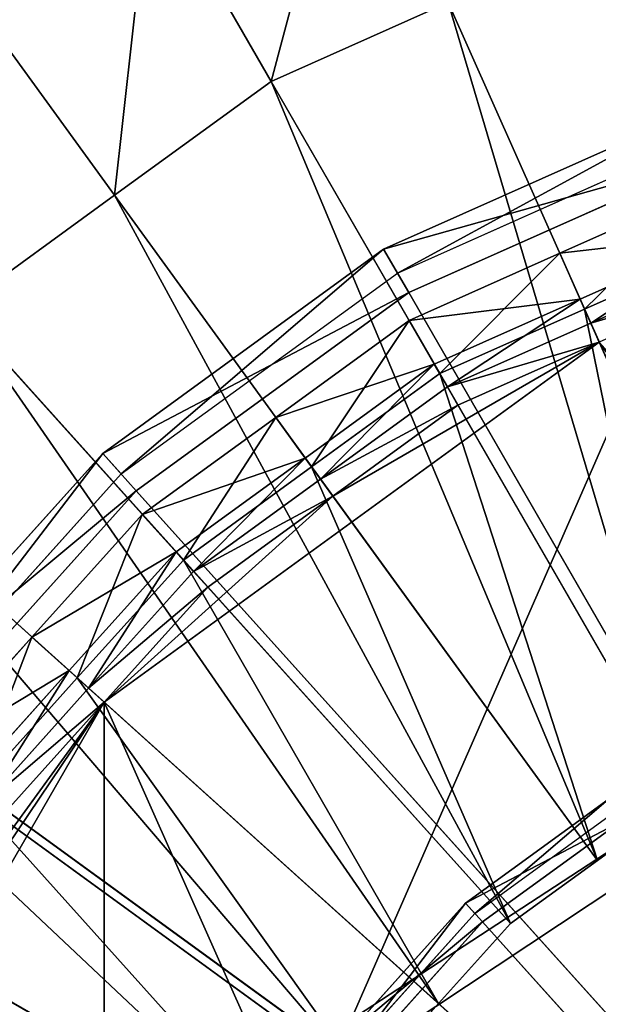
# Model space of a CAD drawing. Extents: x 0 to 31, y 0 to 21.2.
# Tile 544 of 574: x 24.154 to 24.844, y 16.666 to 17.84. Entities that reach past the tile are written whole.
import ezdxf

# ---------------------------------------------------------------- set-up
doc = ezdxf.new("R2010")
doc.units = 0
doc.header["$MEASUREMENT"] = 0
doc.layers.get('0').update_dxf_attribs({"color": 13, "linetype": 'CONTINUOUS'})
for name, color, linetype in [('CAST_IRON', 250, 'CONTINUOUS'), ('GALVANIZED_METAL', 252, 'CONTINUOUS'), ('STAINLESS_STEEL', 252, 'CONTINUOUS')]:
    doc.layers.add(name, color=color, linetype=linetype)

# ---------------------------------------------------------------- blocks, each defined once
blk = doc.blocks.new('NGM5058UC_TRADECAD_DXF')
at = {"layer": 'CAST_IRON', "color": 0}
for p, q in [((9.4472, 7.11265, 0.92545), (9.0687, 6.94415, 0.92545)), ((9.4472, 7.11265, 0.92545), (9.0687, 6.94415, 0.92545)), ((9.0851, 6.91575, 0.92545), (9.4573, 7.08155, 0.92545)), ((9.0986, 6.89245, 1.06005), (9.4657, 7.05585, 1.06005)), ((9.0986, 6.89245, 1.06005), (9.4657, 7.05585, 1.06005)), ((9.0687, 6.94415, 0.92545), (8.7336, 6.70065, 0.92545)), ((9.0687, 6.94415, 0.92545), (8.7336, 6.70065, 0.92545)), ((9.0851, 6.91575, 0.92545), (9.0687, 6.94415, 0.92545)), ((9.0851, 6.91575, 0.92545), (9.0687, 6.94415, 0.92545)), ((9.0687, 6.94415, 0.92545), (9.0986, 6.89245, 1.06005)), ((9.0687, 6.94415, 0.92545), (9.0986, 6.89245, 1.06005)), ((8.7555, 6.67635, 0.92545), (9.0851, 6.91575, 0.92545)), ((8.7736, 6.65625, 1.06005), (9.0986, 6.89245, 1.06005)), ((8.7736, 6.65625, 1.06005), (9.0986, 6.89245, 1.06005)), ((9.0986, 6.89245, 1.06005), (10.0596, 5.22805, 1.06005)), ((9.0986, 6.89245, 1.06005), (10.0596, 5.22805, 1.06005)), ((8.7336, 6.70065, 0.92545), (8.4564, 6.39275, 0.92545)), ((8.7336, 6.70065, 0.92545), (8.4564, 6.39275, 0.92545)), ((8.7555, 6.67635, 0.92545), (8.7336, 6.70065, 0.92545)), ((8.7555, 6.67635, 0.92545), (8.7336, 6.70065, 0.92545)), ((8.7336, 6.70065, 0.92545), (8.7736, 6.65625, 1.06005)), ((8.7336, 6.70065, 0.92545), (8.7736, 6.65625, 1.06005)), ((8.4829, 6.37355, 0.92545), (8.7555, 6.67635, 0.92545)), ((8.5047, 6.35765, 1.06005), (8.7736, 6.65625, 1.06005)), ((8.5047, 6.35765, 1.06005), (8.7736, 6.65625, 1.06005)), ((8.7736, 6.65625, 1.06005), (10.0596, 5.22805, 1.06005)), ((8.7736, 6.65625, 1.06005), (10.0596, 5.22805, 1.06005)), ((8.5047, 6.35765, 1.06005), (10.0596, 5.22805, 1.06005)), ((8.5047, 6.35765, 1.06005), (10.0596, 5.22805, 1.06005)), ((9.1664, 6.16475, 0.01895), (9.3364, 6.28825, 0.01895)), ((9.1664, 6.16475, 0.01895), (9.3364, 6.28825, 0.01895)), ((9.1775, 6.15235, 0.01895), (9.3447, 6.27385, 0.01895)), ((9.3515, 6.26205, 0.25245), (9.1867, 6.14225, 0.25245)), ((9.3515, 6.26205, 0.25245), (9.1867, 6.14225, 0.25245)), ((9.0258, 6.00865, 0.01895), (9.1664, 6.16475, 0.01895)), ((9.0258, 6.00865, 0.01895), (9.1664, 6.16475, 0.01895)), ((9.1867, 6.14225, 0.25245), (9.1664, 6.16475, 0.01895)), ((9.1867, 6.14225, 0.25245), (9.1664, 6.16475, 0.01895)), ((9.1664, 6.16475, 0.01895), (9.1775, 6.15235, 0.01895)), ((9.1664, 6.16475, 0.01895), (9.1775, 6.15235, 0.01895)), ((9.0393, 5.99885, 0.01895), (9.1775, 6.15235, 0.01895)), ((9.1867, 6.14225, 0.25245), (9.0503, 5.99075, 0.25245)), ((9.1867, 6.14225, 0.25245), (9.0503, 5.99075, 0.25245)), ((9.8389, 5.41785, 0.25245), (9.1867, 6.14225, 0.25245)), ((9.8389, 5.41785, 0.25245), (9.1867, 6.14225, 0.25245))]:
    blk.add_line(p, q, dxfattribs=at)
at = {"layer": 'GALVANIZED_METAL', "color": 0}
blk.add_line((14.216, 9.40775, -1.89865), (-14.3866, -9.24295, -1.89865), dxfattribs=at)
blk.add_line((14.216, 9.40775, -1.89865), (-14.3866, -9.24295, -1.89865), dxfattribs=at)
at = {"layer": 'STAINLESS_STEEL', "color": 0}
for p, q in [((8.7906, 7.39355, -0.07745), (8.9345, 7.14425, 0.17945)), ((8.7906, 7.39355, -0.07745), (8.9345, 7.14425, 0.17945)), ((8.5793, 7.24005, -0.07745), (8.7476, 7.00845, 0.17945)), ((8.5793, 7.24005, -0.07745), (8.7476, 7.00845, 0.17945)), ((9.1457, 7.23825, 0.17945), (8.9345, 7.14425, 0.17945)), ((9.1457, 7.23825, 0.17945), (8.9345, 7.14425, 0.17945)), ((9.5443, 6.34295, 0.17945), (9.1457, 7.23825, 0.17945)), ((9.5443, 6.34295, 0.17945), (9.1457, 7.23825, 0.17945)), ((8.9345, 7.14425, 0.17945), (8.7476, 7.00845, 0.17945)), ((8.9345, 7.14425, 0.17945), (8.7476, 7.00845, 0.17945)), ((8.9345, 7.14425, 0.17945), (9.4272, 6.29085, 0.17945)), ((8.9345, 7.14425, 0.17945), (9.4272, 6.29085, 0.17945)), ((9.4584, 7.01935, 0.38625), (9.2787, 6.93935, 0.38625)), ((9.4584, 7.01935, 0.38625), (9.2787, 6.93935, 0.38625)), ((8.7476, 7.00845, 0.17945), (8.5606, 6.87255, 0.17945)), ((8.7476, 7.00845, 0.17945), (8.5606, 6.87255, 0.17945)), ((8.7476, 7.00845, 0.17945), (9.3236, 6.21555, 0.17945)), ((8.7476, 7.00845, 0.17945), (9.3236, 6.21555, 0.17945)), ((9.477, 6.96205, 0.69075), (9.3031, 6.88465, 0.69075)), ((9.477, 6.96205, 0.69075), (9.3031, 6.88465, 0.69075)), ((9.4811, 6.94965, 0.33075), (9.3084, 6.87275, 0.33075)), ((9.4811, 6.94965, 0.33075), (9.3084, 6.87275, 0.33075)), ((9.2787, 6.93935, 0.38625), (9.099, 6.85935, 0.38625)), ((9.2787, 6.93935, 0.38625), (9.099, 6.85935, 0.38625)), ((9.2787, 6.93935, 0.38625), (9.3084, 6.87275, 0.33075)), ((9.2787, 6.93935, 0.38625), (9.3084, 6.87275, 0.33075)), ((9.3031, 6.88465, 0.69075), (9.2787, 6.93935, 0.38625)), ((9.3031, 6.88465, 0.69075), (9.2787, 6.93935, 0.38625)), ((9.3158, 6.85615, 0.75865), (9.4867, 6.93225, 0.75865)), ((9.3158, 6.85615, 0.75865), (9.4867, 6.93225, 0.75865)), ((9.3158, 6.85615, 0.69075), (9.4867, 6.93225, 0.69075)), ((9.3158, 6.85615, 0.69075), (9.4867, 6.93225, 0.69075)), ((9.3031, 6.88465, 0.69075), (9.1291, 6.80715, 0.69075)), ((9.3031, 6.88465, 0.69075), (9.1291, 6.80715, 0.69075)), ((9.3158, 6.85615, 0.69075), (9.3031, 6.88465, 0.69075)), ((9.3158, 6.85615, 0.69075), (9.3031, 6.88465, 0.69075)), ((8.5606, 6.87255, 0.17945), (9.22, 6.14025, 0.17945)), ((8.5606, 6.87255, 0.17945), (9.22, 6.14025, 0.17945)), ((9.3084, 6.87275, 0.33075), (9.1357, 6.79585, 0.33075)), ((9.3084, 6.87275, 0.33075), (9.1357, 6.79585, 0.33075)), ((9.3084, 6.87275, 0.33075), (9.5443, 6.34295, 0.31285)), ((9.3084, 6.87275, 0.33075), (9.5443, 6.34295, 0.31285)), ((9.099, 6.85935, 0.38625), (8.9399, 6.74375, 0.38625)), ((9.099, 6.85935, 0.38625), (8.9399, 6.74375, 0.38625)), ((9.099, 6.85935, 0.38625), (9.1357, 6.79585, 0.33075)), ((9.099, 6.85935, 0.38625), (9.1357, 6.79585, 0.33075)), ((9.1291, 6.80715, 0.69075), (9.099, 6.85935, 0.38625)), ((9.1291, 6.80715, 0.69075), (9.099, 6.85935, 0.38625)), ((9.1448, 6.78005, 0.75865), (9.3158, 6.85615, 0.75865)), ((9.1448, 6.78005, 0.75865), (9.3158, 6.85615, 0.75865)), ((9.1448, 6.78005, 0.69075), (9.3158, 6.85615, 0.69075)), ((9.1448, 6.78005, 0.69075), (9.3158, 6.85615, 0.69075)), ((9.3259, 6.83335, 0.92485), (9.3158, 6.85615, 0.75865)), ((9.3259, 6.83335, 0.92485), (9.3158, 6.85615, 0.75865)), ((9.3158, 6.85615, 0.75865), (9.3158, 6.85615, 0.69075)), ((9.3158, 6.85615, 0.75865), (9.3158, 6.85615, 0.69075)), ((9.3259, 6.83335, 0.92485), (8.7353, 6.40425, 0.92485)), ((9.3259, 6.83335, 0.92485), (8.7353, 6.40425, 0.92485)), ((9.1573, 6.75835, 0.92485), (9.3259, 6.83335, 0.92485)), ((9.1573, 6.75835, 0.92485), (9.3259, 6.83335, 0.92485)), ((9.1291, 6.80715, 0.69075), (8.9751, 6.69525, 0.69075)), ((9.1291, 6.80715, 0.69075), (8.9751, 6.69525, 0.69075)), ((9.1357, 6.79585, 0.33075), (8.9828, 6.68475, 0.33075)), ((9.1357, 6.79585, 0.33075), (8.9828, 6.68475, 0.33075)), ((9.1448, 6.78005, 0.69075), (9.1291, 6.80715, 0.69075)), ((9.1448, 6.78005, 0.69075), (9.1291, 6.80715, 0.69075)), ((9.4272, 6.29085, 0.31285), (9.1357, 6.79585, 0.33075)), ((9.4272, 6.29085, 0.31285), (9.1357, 6.79585, 0.33075)), ((8.9934, 6.67005, 0.75865), (9.1448, 6.78005, 0.75865)), ((8.9934, 6.67005, 0.75865), (9.1448, 6.78005, 0.75865)), ((8.9934, 6.67005, 0.69075), (9.1448, 6.78005, 0.69075)), ((8.9934, 6.67005, 0.69075), (9.1448, 6.78005, 0.69075)), ((9.1573, 6.75835, 0.92485), (9.1448, 6.78005, 0.75865)), ((9.1573, 6.75835, 0.92485), (9.1448, 6.78005, 0.75865)), ((9.1448, 6.78005, 0.75865), (9.1448, 6.78005, 0.69075)), ((9.1448, 6.78005, 0.75865), (9.1448, 6.78005, 0.69075)), ((9.0081, 6.64985, 0.92485), (9.1573, 6.75835, 0.92485)), ((9.0081, 6.64985, 0.92485), (9.1573, 6.75835, 0.92485)), ((8.9399, 6.74375, 0.38625), (8.7808, 6.62805, 0.38625)), ((8.9399, 6.74375, 0.38625), (8.7808, 6.62805, 0.38625)), ((8.9399, 6.74375, 0.38625), (8.9828, 6.68475, 0.33075)), ((8.9399, 6.74375, 0.38625), (8.9828, 6.68475, 0.33075)), ((8.9751, 6.69525, 0.69075), (8.9399, 6.74375, 0.38625)), ((8.9751, 6.69525, 0.69075), (8.9399, 6.74375, 0.38625)), ((8.406, 6.70085, 0.17945), (9.1343, 6.04505, 0.17945)), ((8.406, 6.70085, 0.17945), (9.1343, 6.04505, 0.17945)), ((8.9751, 6.69525, 0.69075), (8.8211, 6.58335, 0.69075)), ((8.9751, 6.69525, 0.69075), (8.8211, 6.58335, 0.69075)), ((8.9934, 6.67005, 0.69075), (8.9751, 6.69525, 0.69075)), ((8.9934, 6.67005, 0.69075), (8.9751, 6.69525, 0.69075)), ((8.9828, 6.68475, 0.33075), (8.8298, 6.57355, 0.33075)), ((8.9828, 6.68475, 0.33075), (8.8298, 6.57355, 0.33075)), ((9.3236, 6.21555, 0.31285), (8.9828, 6.68475, 0.33075)), ((9.3236, 6.21555, 0.31285), (8.9828, 6.68475, 0.33075)), ((8.842, 6.56005, 0.75865), (8.9934, 6.67005, 0.75865)), ((8.842, 6.56005, 0.75865), (8.9934, 6.67005, 0.75865)), ((8.842, 6.56005, 0.69075), (8.9934, 6.67005, 0.69075)), ((8.842, 6.56005, 0.69075), (8.9934, 6.67005, 0.69075)), ((9.0081, 6.64985, 0.92485), (8.9934, 6.67005, 0.75865)), ((9.0081, 6.64985, 0.92485), (8.9934, 6.67005, 0.75865)), ((8.9934, 6.67005, 0.75865), (8.9934, 6.67005, 0.69075)), ((8.9934, 6.67005, 0.75865), (8.9934, 6.67005, 0.69075)), ((9.0081, 6.64985, 0.92485), (8.7353, 6.40425, 0.92485)), ((9.0081, 6.64985, 0.92485), (8.7353, 6.40425, 0.92485)), ((8.8588, 6.54145, 0.92485), (9.0081, 6.64985, 0.92485)), ((8.8588, 6.54145, 0.92485), (9.0081, 6.64985, 0.92485)), ((8.7808, 6.62805, 0.38625), (8.6491, 6.48185, 0.38625)), ((8.7808, 6.62805, 0.38625), (8.6491, 6.48185, 0.38625)), ((8.7808, 6.62805, 0.38625), (8.8298, 6.57355, 0.33075)), ((8.7808, 6.62805, 0.38625), (8.8298, 6.57355, 0.33075)), ((8.8211, 6.58335, 0.69075), (8.7808, 6.62805, 0.38625)), ((8.8211, 6.58335, 0.69075), (8.7808, 6.62805, 0.38625)), ((8.8211, 6.58335, 0.69075), (8.6936, 6.44185, 0.69075)), ((8.8211, 6.58335, 0.69075), (8.6936, 6.44185, 0.69075)), ((8.8298, 6.57355, 0.33075), (8.7033, 6.43315, 0.33075)), ((8.8298, 6.57355, 0.33075), (8.7033, 6.43315, 0.33075)), ((8.842, 6.56005, 0.69075), (8.8211, 6.58335, 0.69075)), ((8.842, 6.56005, 0.69075), (8.8211, 6.58335, 0.69075)), ((9.22, 6.14025, 0.31285), (8.8298, 6.57355, 0.33075)), ((9.22, 6.14025, 0.31285), (8.8298, 6.57355, 0.33075)), ((8.7168, 6.42095, 0.75865), (8.842, 6.56005, 0.75865)), ((8.7168, 6.42095, 0.75865), (8.842, 6.56005, 0.75865)), ((8.7168, 6.42095, 0.69075), (8.842, 6.56005, 0.69075)), ((8.7168, 6.42095, 0.69075), (8.842, 6.56005, 0.69075)), ((8.8588, 6.54145, 0.92485), (8.842, 6.56005, 0.75865)), ((8.8588, 6.54145, 0.92485), (8.842, 6.56005, 0.75865)), ((8.842, 6.56005, 0.75865), (8.842, 6.56005, 0.69075)), ((8.842, 6.56005, 0.75865), (8.842, 6.56005, 0.69075)), ((8.7353, 6.40425, 0.92485), (8.8588, 6.54145, 0.92485)), ((8.7353, 6.40425, 0.92485), (8.8588, 6.54145, 0.92485)), ((8.2513, 6.52915, 0.17945), (9.0485, 5.94985, 0.17945)), ((8.2513, 6.52915, 0.17945), (9.0485, 5.94985, 0.17945)), ((8.6491, 6.48185, 0.38625), (8.5175, 6.33575, 0.38625)), ((8.6491, 6.48185, 0.38625), (8.5175, 6.33575, 0.38625)), ((8.6491, 6.48185, 0.38625), (8.7033, 6.43315, 0.33075)), ((8.6491, 6.48185, 0.38625), (8.7033, 6.43315, 0.33075)), ((8.6936, 6.44185, 0.69075), (8.6491, 6.48185, 0.38625)), ((8.6936, 6.44185, 0.69075), (8.6491, 6.48185, 0.38625)), ((8.6936, 6.44185, 0.69075), (8.5662, 6.30035, 0.69075)), ((8.6936, 6.44185, 0.69075), (8.5662, 6.30035, 0.69075)), ((8.7033, 6.43315, 0.33075), (8.5768, 6.29265, 0.33075)), ((8.7033, 6.43315, 0.33075), (8.5768, 6.29265, 0.33075)), ((8.7168, 6.42095, 0.69075), (8.6936, 6.44185, 0.69075)), ((8.7168, 6.42095, 0.69075), (8.6936, 6.44185, 0.69075)), ((9.1343, 6.04505, 0.31285), (8.7033, 6.43315, 0.33075)), ((9.1343, 6.04505, 0.31285), (8.7033, 6.43315, 0.33075)), ((8.5916, 6.28195, 0.75865), (8.7168, 6.42095, 0.75865)), ((8.5916, 6.28195, 0.75865), (8.7168, 6.42095, 0.75865)), ((8.5916, 6.28195, 0.69075), (8.7168, 6.42095, 0.69075)), ((8.5916, 6.28195, 0.69075), (8.7168, 6.42095, 0.69075)), ((8.7353, 6.40425, 0.92485), (8.7168, 6.42095, 0.75865)), ((8.7353, 6.40425, 0.92485), (8.7168, 6.42095, 0.75865)), ((8.7168, 6.42095, 0.75865), (8.7168, 6.42095, 0.69075)), ((8.7168, 6.42095, 0.75865), (8.7168, 6.42095, 0.69075)), ((8.7353, 6.40425, 0.92485), (8.3703, 5.77205, 0.92485)), ((8.7353, 6.40425, 0.92485), (8.3703, 5.77205, 0.92485)), ((8.5196, 6.10735, 0.92485), (8.7353, 6.40425, 0.92485)), ((8.5196, 6.10735, 0.92485), (8.7353, 6.40425, 0.92485)), ((8.6119, 6.26715, 0.92485), (8.7353, 6.40425, 0.92485)), ((8.6119, 6.26715, 0.92485), (8.7353, 6.40425, 0.92485)), ((11.3446, 4.05485, 0.92485), (8.7353, 6.40425, 0.92485)), ((8.7353, 6.40425, 0.92485), (8.7353, 4.05485, 0.92485)), ((8.7353, 6.40425, 0.92485), (8.7353, 4.05485, 0.92485)), ((8.7353, 6.40425, 0.92485), (10.04, 3.47405, 0.92485)), ((8.7353, 6.40425, 0.92485), (10.04, 3.47405, 0.92485)), ((11.3446, 4.05485, 0.92485), (8.7353, 6.40425, 0.92485)), ((9.0485, 5.94985, 0.31285), (8.5768, 6.29265, 0.33075)), ((9.0485, 5.94985, 0.31285), (8.5768, 6.29265, 0.33075)), ((9.4272, 6.29085, 0.17945), (9.3236, 6.21555, 0.17945)), ((9.4272, 6.29085, 0.31285), (9.3236, 6.21555, 0.31285)), ((9.4272, 6.29085, 0.17945), (9.3236, 6.21555, 0.17945)), ((9.4272, 6.29085, 0.31285), (9.3236, 6.21555, 0.31285)), ((9.3236, 6.21555, 0.17945), (9.22, 6.14025, 0.17945)), ((9.3236, 6.21555, 0.31285), (9.22, 6.14025, 0.31285)), ((9.3236, 6.21555, 0.17945), (9.22, 6.14025, 0.17945)), ((9.3236, 6.21555, 0.31285), (9.22, 6.14025, 0.31285)), ((9.3236, 6.21555, 0.17945), (9.3236, 6.21555, 0.31285)), ((9.3236, 6.21555, 0.17945), (9.3236, 6.21555, 0.31285)), ((9.22, 6.14025, 0.17945), (9.1343, 6.04505, 0.17945)), ((9.22, 6.14025, 0.31285), (9.1343, 6.04505, 0.31285)), ((9.22, 6.14025, 0.17945), (9.1343, 6.04505, 0.17945)), ((9.22, 6.14025, 0.31285), (9.1343, 6.04505, 0.31285)), ((9.22, 6.14025, 0.17945), (9.22, 6.14025, 0.31285)), ((9.22, 6.14025, 0.17945), (9.22, 6.14025, 0.31285)), ((9.1343, 6.04505, 0.17945), (9.0485, 5.94985, 0.17945)), ((9.1343, 6.04505, 0.31285), (9.0485, 5.94985, 0.31285)), ((9.1343, 6.04505, 0.17945), (9.0485, 5.94985, 0.17945)), ((9.1343, 6.04505, 0.31285), (9.0485, 5.94985, 0.31285)), ((9.1343, 6.04505, 0.17945), (9.1343, 6.04505, 0.31285)), ((9.1343, 6.04505, 0.17945), (9.1343, 6.04505, 0.31285))]:
    blk.add_line(p, q, dxfattribs=at)
at = {"layer": 'CAST_IRON', "color": 0}
mesh = blk.add_polyface(dxfattribs=at)
corners = [(10.1441, 8.56815, -0.18725), (7.5831, 2.72605, -0.18725), (7.5831, 8.55555, -0.18725), (10.144, 2.72625, -0.18725)]
mesh.append_faces([[corners[k] for k in face] for face in [(0, 1, 2), (1, 0, 3)]], dxfattribs={"vtx0": -1, "color": 0})
mesh = blk.add_polyface(dxfattribs=at)
corners = [(9.0851, 6.91575, 0.92545), (9.4472, 7.11265, 0.92545), (9.0687, 6.94415, 0.92545), (9.4573, 7.08155, 0.92545)]
mesh.append_faces([[corners[k] for k in face] for face in [(0, 1, 2), (1, 0, 3)]], dxfattribs={"vtx0": -1, "color": 0})
mesh = blk.add_polyface(dxfattribs=at)
corners = [(9.4657, 7.05585, 1.06005), (9.0687, 6.94415, 0.92545), (9.4472, 7.11265, 0.92545), (9.0986, 6.89245, 1.06005)]
mesh.append_faces([[corners[k] for k in face] for face in [(0, 1, 2), (1, 0, 3)]], dxfattribs={"vtx0": -1, "color": 0})
mesh = blk.add_polyface(dxfattribs=at)
corners = [(10.0596, 5.22805, 1.06005), (9.0986, 6.89245, 1.06005), (9.4657, 7.05585, 1.06005)]
mesh.append_faces([[corners[k] for k in face] for face in [(0, 1, 2)]], dxfattribs={"color": 0})
mesh = blk.add_polyface(dxfattribs=at)
corners = [(8.7555, 6.67635, 0.92545), (9.0687, 6.94415, 0.92545), (8.7336, 6.70065, 0.92545), (9.0851, 6.91575, 0.92545)]
mesh.append_faces([[corners[k] for k in face] for face in [(0, 1, 2), (1, 0, 3)]], dxfattribs={"vtx0": -1, "color": 0})
mesh = blk.add_polyface(dxfattribs=at)
corners = [(9.0986, 6.89245, 1.06005), (8.7336, 6.70065, 0.92545), (9.0687, 6.94415, 0.92545), (8.7736, 6.65625, 1.06005)]
mesh.append_faces([[corners[k] for k in face] for face in [(0, 1, 2), (1, 0, 3)]], dxfattribs={"vtx0": -1, "color": 0})
mesh = blk.add_polyface(dxfattribs=at)
corners = [(10.0596, 5.22805, 1.06005), (8.7736, 6.65625, 1.06005), (9.0986, 6.89245, 1.06005)]
mesh.append_faces([[corners[k] for k in face] for face in [(0, 1, 2)]], dxfattribs={"color": 0})
mesh = blk.add_polyface(dxfattribs=at)
corners = [(8.4829, 6.37355, 0.92545), (8.7336, 6.70065, 0.92545), (8.4564, 6.39275, 0.92545), (8.7555, 6.67635, 0.92545)]
mesh.append_faces([[corners[k] for k in face] for face in [(0, 1, 2), (1, 0, 3)]], dxfattribs={"vtx0": -1, "color": 0})
mesh = blk.add_polyface(dxfattribs=at)
corners = [(8.4564, 6.39275, 0.92545), (8.7736, 6.65625, 1.06005), (8.5047, 6.35765, 1.06005), (8.7336, 6.70065, 0.92545)]
mesh.append_faces([[corners[k] for k in face] for face in [(0, 1, 2), (1, 0, 3)]], dxfattribs={"vtx0": -1, "color": 0})
mesh = blk.add_polyface(dxfattribs=at)
corners = [(10.0596, 5.22805, 1.06005), (8.5047, 6.35765, 1.06005), (8.7736, 6.65625, 1.06005)]
mesh.append_faces([[corners[k] for k in face] for face in [(0, 1, 2)]], dxfattribs={"color": 0})
mesh = blk.add_polyface(dxfattribs=at)
corners = [(10.0596, 5.22805, 1.06005), (8.3038, 6.00975, 1.06005), (8.5047, 6.35765, 1.06005)]
mesh.append_faces([[corners[k] for k in face] for face in [(0, 1, 2)]], dxfattribs={"color": 0})
mesh = blk.add_polyface(dxfattribs=at)
corners = [(9.3515, 6.26205, 0.25245), (9.1664, 6.16475, 0.01895), (9.3364, 6.28825, 0.01895), (9.1867, 6.14225, 0.25245)]
mesh.append_faces([[corners[k] for k in face] for face in [(0, 1, 2), (1, 0, 3)]], dxfattribs={"vtx0": -1, "color": 0})
mesh = blk.add_polyface(dxfattribs=at)
corners = [(9.1775, 6.15235, 0.01895), (9.3364, 6.28825, 0.01895), (9.1664, 6.16475, 0.01895), (9.3447, 6.27385, 0.01895)]
mesh.append_faces([[corners[k] for k in face] for face in [(0, 1, 2), (1, 0, 3)]], dxfattribs={"vtx0": -1, "color": 0})
mesh = blk.add_polyface(dxfattribs=at)
corners = [(9.8389, 5.41785, 0.25245), (9.1867, 6.14225, 0.25245), (9.3515, 6.26205, 0.25245)]
mesh.append_faces([[corners[k] for k in face] for face in [(0, 1, 2)]], dxfattribs={"color": 0})
mesh = blk.add_polyface(dxfattribs=at)
corners = [(9.0258, 6.00865, 0.01895), (9.1867, 6.14225, 0.25245), (9.0503, 5.99075, 0.25245), (9.1664, 6.16475, 0.01895)]
mesh.append_faces([[corners[k] for k in face] for face in [(0, 1, 2), (1, 0, 3)]], dxfattribs={"vtx0": -1, "color": 0})
mesh = blk.add_polyface(dxfattribs=at)
corners = [(9.0393, 5.99885, 0.01895), (9.1664, 6.16475, 0.01895), (9.0258, 6.00865, 0.01895), (9.1775, 6.15235, 0.01895)]
mesh.append_faces([[corners[k] for k in face] for face in [(0, 1, 2), (1, 0, 3)]], dxfattribs={"vtx0": -1, "color": 0})
mesh = blk.add_polyface(dxfattribs=at)
corners = [(9.8389, 5.41785, 0.25245), (9.0503, 5.99075, 0.25245), (9.1867, 6.14225, 0.25245)]
mesh.append_faces([[corners[k] for k in face] for face in [(0, 1, 2)]], dxfattribs={"color": 0})
at = {"layer": 'GALVANIZED_METAL', "color": 0}
mesh = blk.add_polyface(dxfattribs=at)
corners = [(-14.2165, -9.41305, -1.89865), (14.216, 9.40775, -1.89865), (-14.3866, -9.24295, -1.89865), (14.386, 9.23775, -1.89865)]
mesh.append_faces([[corners[k] for k in face] for face in [(0, 1, 2), (1, 0, 3)]], dxfattribs={"vtx0": -1, "color": 0})
mesh = blk.add_polyface(dxfattribs=at)
corners = [(14.216, 9.40775, -1.89865), (-14.2165, 9.40775, -1.89865), (-14.3866, -9.24295, -1.89865)]
mesh.append_faces([[corners[k] for k in face] for face in [(0, 1, 2)]], dxfattribs={"color": 0})
mesh = blk.add_polyface(dxfattribs=at)
corners = [(14.386, 9.23775, -1.89865), (-14.2165, -9.41305, -1.89865), (14.2159, -9.41295, -1.89865)]
mesh.append_faces([[corners[k] for k in face] for face in [(0, 1, 2)]], dxfattribs={"color": 0})
at = {"layer": 'STAINLESS_STEEL', "color": 0}
mesh = blk.add_polyface(dxfattribs=at)
corners = [(9.0292, 7.49985, -0.07745), (8.9345, 7.14425, 0.17945), (8.7906, 7.39355, -0.07745), (9.1457, 7.23825, 0.17945)]
mesh.append_faces([[corners[k] for k in face] for face in [(0, 1, 2), (1, 0, 3)]], dxfattribs={"vtx0": -1, "color": 0})
mesh = blk.add_polyface(dxfattribs=at)
corners = [(8.7906, 7.39355, -0.07745), (8.7476, 7.00845, 0.17945), (8.5793, 7.24005, -0.07745), (8.9345, 7.14425, 0.17945)]
mesh.append_faces([[corners[k] for k in face] for face in [(0, 1, 2), (1, 0, 3)]], dxfattribs={"vtx0": -1, "color": 0})
mesh = blk.add_polyface(dxfattribs=at)
corners = [(9.3568, 7.33225, 0.17945), (9.5443, 6.34295, 0.17945), (9.1457, 7.23825, 0.17945), (9.6613, 6.39505, 0.17945)]
mesh.append_faces([[corners[k] for k in face] for face in [(0, 1, 2), (1, 0, 3)]], dxfattribs={"vtx0": -1, "color": 0})
mesh = blk.add_polyface(dxfattribs=at)
corners = [(8.5793, 7.24005, -0.07745), (8.5606, 6.87255, 0.17945), (8.368, 7.08655, -0.07745), (8.7476, 7.00845, 0.17945)]
mesh.append_faces([[corners[k] for k in face] for face in [(0, 1, 2), (1, 0, 3)]], dxfattribs={"vtx0": -1, "color": 0})
mesh = blk.add_polyface(dxfattribs=at)
corners = [(9.1457, 7.23825, 0.17945), (9.4272, 6.29085, 0.17945), (8.9345, 7.14425, 0.17945), (9.5443, 6.34295, 0.17945)]
mesh.append_faces([[corners[k] for k in face] for face in [(0, 1, 2), (1, 0, 3)]], dxfattribs={"vtx0": -1, "color": 0})
mesh = blk.add_polyface(dxfattribs=at)
corners = [(8.9345, 7.14425, 0.17945), (9.3236, 6.21555, 0.17945), (8.7476, 7.00845, 0.17945), (9.4272, 6.29085, 0.17945)]
mesh.append_faces([[corners[k] for k in face] for face in [(0, 1, 2), (1, 0, 3)]], dxfattribs={"vtx0": -1, "color": 0})
mesh = blk.add_polyface(dxfattribs=at)
corners = [(9.3084, 6.87275, 0.33075), (9.4584, 7.01935, 0.38625), (9.2787, 6.93935, 0.38625), (9.4811, 6.94965, 0.33075)]
mesh.append_faces([[corners[k] for k in face] for face in [(0, 1, 2), (1, 0, 3)]], dxfattribs={"vtx0": -1, "color": 0})
mesh = blk.add_polyface(dxfattribs=at)
corners = [(9.477, 6.96205, 0.69075), (9.2787, 6.93935, 0.38625), (9.4584, 7.01935, 0.38625), (9.3031, 6.88465, 0.69075)]
mesh.append_faces([[corners[k] for k in face] for face in [(0, 1, 2), (1, 0, 3)]], dxfattribs={"vtx0": -1, "color": 0})
mesh = blk.add_polyface(dxfattribs=at)
corners = [(8.7476, 7.00845, 0.17945), (9.22, 6.14025, 0.17945), (8.5606, 6.87255, 0.17945), (9.3236, 6.21555, 0.17945)]
mesh.append_faces([[corners[k] for k in face] for face in [(0, 1, 2), (1, 0, 3)]], dxfattribs={"vtx0": -1, "color": 0})
mesh = blk.add_polyface(dxfattribs=at)
corners = [(9.477, 6.96205, 0.69075), (9.3158, 6.85615, 0.69075), (9.3031, 6.88465, 0.69075), (9.4867, 6.93225, 0.69075)]
mesh.append_faces([[corners[k] for k in face] for face in [(0, 1, 2), (1, 0, 3)]], dxfattribs={"vtx0": -1, "color": 0})
mesh = blk.add_polyface(dxfattribs=at)
corners = [(9.5443, 6.34295, 0.31285), (9.4811, 6.94965, 0.33075), (9.3084, 6.87275, 0.33075), (9.6613, 6.39505, 0.31285)]
mesh.append_faces([[corners[k] for k in face] for face in [(0, 1, 2), (1, 0, 3)]], dxfattribs={"vtx0": -1, "color": 0})
mesh = blk.add_polyface(dxfattribs=at)
corners = [(9.1357, 6.79585, 0.33075), (9.2787, 6.93935, 0.38625), (9.099, 6.85935, 0.38625), (9.3084, 6.87275, 0.33075)]
mesh.append_faces([[corners[k] for k in face] for face in [(0, 1, 2), (1, 0, 3)]], dxfattribs={"vtx0": -1, "color": 0})
mesh = blk.add_polyface(dxfattribs=at)
corners = [(9.3031, 6.88465, 0.69075), (9.099, 6.85935, 0.38625), (9.2787, 6.93935, 0.38625), (9.1291, 6.80715, 0.69075)]
mesh.append_faces([[corners[k] for k in face] for face in [(0, 1, 2), (1, 0, 3)]], dxfattribs={"vtx0": -1, "color": 0})
mesh = blk.add_polyface(dxfattribs=at)
corners = [(9.4945, 6.90845, 0.92485), (9.3158, 6.85615, 0.75865), (9.4867, 6.93225, 0.75865), (9.3259, 6.83335, 0.92485)]
mesh.append_faces([[corners[k] for k in face] for face in [(0, 1, 2), (1, 0, 3)]], dxfattribs={"vtx0": -1, "color": 0})
mesh = blk.add_polyface(dxfattribs=at)
corners = [(9.4867, 6.93225, 0.75865), (9.3158, 6.85615, 0.69075), (9.4867, 6.93225, 0.69075), (9.3158, 6.85615, 0.75865)]
mesh.append_faces([[corners[k] for k in face] for face in [(0, 1, 2), (1, 0, 3)]], dxfattribs={"vtx0": -1, "color": 0})
mesh = blk.add_polyface(dxfattribs=at)
corners = [(9.3031, 6.88465, 0.69075), (9.1448, 6.78005, 0.69075), (9.1291, 6.80715, 0.69075), (9.3158, 6.85615, 0.69075)]
mesh.append_faces([[corners[k] for k in face] for face in [(0, 1, 2), (1, 0, 3)]], dxfattribs={"vtx0": -1, "color": 0})
mesh = blk.add_polyface(dxfattribs=at)
corners = [(8.5606, 6.87255, 0.17945), (9.1343, 6.04505, 0.17945), (8.406, 6.70085, 0.17945), (9.22, 6.14025, 0.17945)]
mesh.append_faces([[corners[k] for k in face] for face in [(0, 1, 2), (1, 0, 3)]], dxfattribs={"vtx0": -1, "color": 0})
mesh = blk.add_polyface(dxfattribs=at)
corners = [(9.4272, 6.29085, 0.31285), (9.3084, 6.87275, 0.33075), (9.1357, 6.79585, 0.33075), (9.5443, 6.34295, 0.31285)]
mesh.append_faces([[corners[k] for k in face] for face in [(0, 1, 2), (1, 0, 3)]], dxfattribs={"vtx0": -1, "color": 0})
mesh = blk.add_polyface(dxfattribs=at)
corners = [(8.9828, 6.68475, 0.33075), (9.099, 6.85935, 0.38625), (8.9399, 6.74375, 0.38625), (9.1357, 6.79585, 0.33075)]
mesh.append_faces([[corners[k] for k in face] for face in [(0, 1, 2), (1, 0, 3)]], dxfattribs={"vtx0": -1, "color": 0})
mesh = blk.add_polyface(dxfattribs=at)
corners = [(9.1291, 6.80715, 0.69075), (8.9399, 6.74375, 0.38625), (9.099, 6.85935, 0.38625), (8.9751, 6.69525, 0.69075)]
mesh.append_faces([[corners[k] for k in face] for face in [(0, 1, 2), (1, 0, 3)]], dxfattribs={"vtx0": -1, "color": 0})
mesh = blk.add_polyface(dxfattribs=at)
corners = [(9.3259, 6.83335, 0.92485), (9.1448, 6.78005, 0.75865), (9.3158, 6.85615, 0.75865), (9.1573, 6.75835, 0.92485)]
mesh.append_faces([[corners[k] for k in face] for face in [(0, 1, 2), (1, 0, 3)]], dxfattribs={"vtx0": -1, "color": 0})
mesh = blk.add_polyface(dxfattribs=at)
corners = [(9.3158, 6.85615, 0.75865), (9.1448, 6.78005, 0.69075), (9.3158, 6.85615, 0.69075), (9.1448, 6.78005, 0.75865)]
mesh.append_faces([[corners[k] for k in face] for face in [(0, 1, 2), (1, 0, 3)]], dxfattribs={"vtx0": -1, "color": 0})
mesh = blk.add_polyface(dxfattribs=at)
corners = [(9.0081, 6.64985, 0.92485), (9.3259, 6.83335, 0.92485), (8.7353, 6.40425, 0.92485), (9.1573, 6.75835, 0.92485)]
mesh.append_faces([[corners[k] for k in face] for face in [(0, 1, 2), (1, 0, 3)]], dxfattribs={"vtx0": -1, "color": 0})
mesh = blk.add_polyface(dxfattribs=at)
corners = [(9.3259, 6.83335, 0.92485), (11.3446, 4.05485, 0.92485), (8.7353, 6.40425, 0.92485), (11.5603, 4.35185, 0.92485)]
mesh.append_faces([[corners[k] for k in face] for face in [(0, 1, 2), (1, 0, 3)]], dxfattribs={"vtx0": -1, "color": 0})
mesh = blk.add_polyface(dxfattribs=at)
corners = [(9.1291, 6.80715, 0.69075), (8.9934, 6.67005, 0.69075), (8.9751, 6.69525, 0.69075), (9.1448, 6.78005, 0.69075)]
mesh.append_faces([[corners[k] for k in face] for face in [(0, 1, 2), (1, 0, 3)]], dxfattribs={"vtx0": -1, "color": 0})
mesh = blk.add_polyface(dxfattribs=at)
corners = [(9.3236, 6.21555, 0.31285), (9.1357, 6.79585, 0.33075), (8.9828, 6.68475, 0.33075), (9.4272, 6.29085, 0.31285)]
mesh.append_faces([[corners[k] for k in face] for face in [(0, 1, 2), (1, 0, 3)]], dxfattribs={"vtx0": -1, "color": 0})
mesh = blk.add_polyface(dxfattribs=at)
corners = [(9.1573, 6.75835, 0.92485), (8.9934, 6.67005, 0.75865), (9.1448, 6.78005, 0.75865), (9.0081, 6.64985, 0.92485)]
mesh.append_faces([[corners[k] for k in face] for face in [(0, 1, 2), (1, 0, 3)]], dxfattribs={"vtx0": -1, "color": 0})
mesh = blk.add_polyface(dxfattribs=at)
corners = [(9.1448, 6.78005, 0.75865), (8.9934, 6.67005, 0.69075), (9.1448, 6.78005, 0.69075), (8.9934, 6.67005, 0.75865)]
mesh.append_faces([[corners[k] for k in face] for face in [(0, 1, 2), (1, 0, 3)]], dxfattribs={"vtx0": -1, "color": 0})
mesh = blk.add_polyface(dxfattribs=at)
corners = [(8.8298, 6.57355, 0.33075), (8.9399, 6.74375, 0.38625), (8.7808, 6.62805, 0.38625), (8.9828, 6.68475, 0.33075)]
mesh.append_faces([[corners[k] for k in face] for face in [(0, 1, 2), (1, 0, 3)]], dxfattribs={"vtx0": -1, "color": 0})
mesh = blk.add_polyface(dxfattribs=at)
corners = [(8.9751, 6.69525, 0.69075), (8.7808, 6.62805, 0.38625), (8.9399, 6.74375, 0.38625), (8.8211, 6.58335, 0.69075)]
mesh.append_faces([[corners[k] for k in face] for face in [(0, 1, 2), (1, 0, 3)]], dxfattribs={"vtx0": -1, "color": 0})
mesh = blk.add_polyface(dxfattribs=at)
corners = [(8.406, 6.70085, 0.17945), (9.0485, 5.94985, 0.17945), (8.2513, 6.52915, 0.17945), (9.1343, 6.04505, 0.17945)]
mesh.append_faces([[corners[k] for k in face] for face in [(0, 1, 2), (1, 0, 3)]], dxfattribs={"vtx0": -1, "color": 0})
mesh = blk.add_polyface(dxfattribs=at)
corners = [(8.9751, 6.69525, 0.69075), (8.842, 6.56005, 0.69075), (8.8211, 6.58335, 0.69075), (8.9934, 6.67005, 0.69075)]
mesh.append_faces([[corners[k] for k in face] for face in [(0, 1, 2), (1, 0, 3)]], dxfattribs={"vtx0": -1, "color": 0})
mesh = blk.add_polyface(dxfattribs=at)
corners = [(9.22, 6.14025, 0.31285), (8.9828, 6.68475, 0.33075), (8.8298, 6.57355, 0.33075), (9.3236, 6.21555, 0.31285)]
mesh.append_faces([[corners[k] for k in face] for face in [(0, 1, 2), (1, 0, 3)]], dxfattribs={"vtx0": -1, "color": 0})
mesh = blk.add_polyface(dxfattribs=at)
corners = [(9.0081, 6.64985, 0.92485), (8.842, 6.56005, 0.75865), (8.9934, 6.67005, 0.75865), (8.8588, 6.54145, 0.92485)]
mesh.append_faces([[corners[k] for k in face] for face in [(0, 1, 2), (1, 0, 3)]], dxfattribs={"vtx0": -1, "color": 0})
mesh = blk.add_polyface(dxfattribs=at)
corners = [(8.9934, 6.67005, 0.75865), (8.842, 6.56005, 0.69075), (8.9934, 6.67005, 0.69075), (8.842, 6.56005, 0.75865)]
mesh.append_faces([[corners[k] for k in face] for face in [(0, 1, 2), (1, 0, 3)]], dxfattribs={"vtx0": -1, "color": 0})
mesh = blk.add_polyface(dxfattribs=at)
corners = [(9.0081, 6.64985, 0.92485), (8.7353, 6.40425, 0.92485), (8.8588, 6.54145, 0.92485)]
mesh.append_faces([[corners[k] for k in face] for face in [(0, 1, 2)]], dxfattribs={"color": 0})
mesh = blk.add_polyface(dxfattribs=at)
corners = [(8.7033, 6.43315, 0.33075), (8.7808, 6.62805, 0.38625), (8.6491, 6.48185, 0.38625), (8.8298, 6.57355, 0.33075)]
mesh.append_faces([[corners[k] for k in face] for face in [(0, 1, 2), (1, 0, 3)]], dxfattribs={"vtx0": -1, "color": 0})
mesh = blk.add_polyface(dxfattribs=at)
corners = [(8.6491, 6.48185, 0.38625), (8.8211, 6.58335, 0.69075), (8.6936, 6.44185, 0.69075), (8.7808, 6.62805, 0.38625)]
mesh.append_faces([[corners[k] for k in face] for face in [(0, 1, 2), (1, 0, 3)]], dxfattribs={"vtx0": -1, "color": 0})
mesh = blk.add_polyface(dxfattribs=at)
corners = [(8.8211, 6.58335, 0.69075), (8.7168, 6.42095, 0.69075), (8.6936, 6.44185, 0.69075), (8.842, 6.56005, 0.69075)]
mesh.append_faces([[corners[k] for k in face] for face in [(0, 1, 2), (1, 0, 3)]], dxfattribs={"vtx0": -1, "color": 0})
mesh = blk.add_polyface(dxfattribs=at)
corners = [(9.1343, 6.04505, 0.31285), (8.8298, 6.57355, 0.33075), (8.7033, 6.43315, 0.33075), (9.22, 6.14025, 0.31285)]
mesh.append_faces([[corners[k] for k in face] for face in [(0, 1, 2), (1, 0, 3)]], dxfattribs={"vtx0": -1, "color": 0})
mesh = blk.add_polyface(dxfattribs=at)
corners = [(8.7168, 6.42095, 0.75865), (8.8588, 6.54145, 0.92485), (8.7353, 6.40425, 0.92485), (8.842, 6.56005, 0.75865)]
mesh.append_faces([[corners[k] for k in face] for face in [(0, 1, 2), (1, 0, 3)]], dxfattribs={"vtx0": -1, "color": 0})
mesh = blk.add_polyface(dxfattribs=at)
corners = [(8.842, 6.56005, 0.69075), (8.7168, 6.42095, 0.75865), (8.7168, 6.42095, 0.69075), (8.842, 6.56005, 0.75865)]
mesh.append_faces([[corners[k] for k in face] for face in [(0, 1, 2), (1, 0, 3)]], dxfattribs={"vtx0": -1, "color": 0})
mesh = blk.add_polyface(dxfattribs=at)
corners = [(8.2513, 6.52915, 0.17945), (8.9845, 5.83895, 0.17945), (8.1358, 6.32895, 0.17945), (9.0485, 5.94985, 0.17945)]
mesh.append_faces([[corners[k] for k in face] for face in [(0, 1, 2), (1, 0, 3)]], dxfattribs={"vtx0": -1, "color": 0})
mesh = blk.add_polyface(dxfattribs=at)
corners = [(8.5768, 6.29265, 0.33075), (8.6491, 6.48185, 0.38625), (8.5175, 6.33575, 0.38625), (8.7033, 6.43315, 0.33075)]
mesh.append_faces([[corners[k] for k in face] for face in [(0, 1, 2), (1, 0, 3)]], dxfattribs={"vtx0": -1, "color": 0})
mesh = blk.add_polyface(dxfattribs=at)
corners = [(8.5175, 6.33575, 0.38625), (8.6936, 6.44185, 0.69075), (8.5662, 6.30035, 0.69075), (8.6491, 6.48185, 0.38625)]
mesh.append_faces([[corners[k] for k in face] for face in [(0, 1, 2), (1, 0, 3)]], dxfattribs={"vtx0": -1, "color": 0})
mesh = blk.add_polyface(dxfattribs=at)
corners = [(8.6936, 6.44185, 0.69075), (8.5916, 6.28195, 0.69075), (8.5662, 6.30035, 0.69075), (8.7168, 6.42095, 0.69075)]
mesh.append_faces([[corners[k] for k in face] for face in [(0, 1, 2), (1, 0, 3)]], dxfattribs={"vtx0": -1, "color": 0})
mesh = blk.add_polyface(dxfattribs=at)
corners = [(9.0485, 5.94985, 0.31285), (8.7033, 6.43315, 0.33075), (8.5768, 6.29265, 0.33075), (9.1343, 6.04505, 0.31285)]
mesh.append_faces([[corners[k] for k in face] for face in [(0, 1, 2), (1, 0, 3)]], dxfattribs={"vtx0": -1, "color": 0})
mesh = blk.add_polyface(dxfattribs=at)
corners = [(8.5916, 6.28195, 0.75865), (8.7353, 6.40425, 0.92485), (8.6119, 6.26715, 0.92485), (8.7168, 6.42095, 0.75865)]
mesh.append_faces([[corners[k] for k in face] for face in [(0, 1, 2), (1, 0, 3)]], dxfattribs={"vtx0": -1, "color": 0})
mesh = blk.add_polyface(dxfattribs=at)
corners = [(8.7168, 6.42095, 0.69075), (8.5916, 6.28195, 0.75865), (8.5916, 6.28195, 0.69075), (8.7168, 6.42095, 0.75865)]
mesh.append_faces([[corners[k] for k in face] for face in [(0, 1, 2), (1, 0, 3)]], dxfattribs={"vtx0": -1, "color": 0})
mesh = blk.add_polyface(dxfattribs=at)
corners = [(8.3703, 5.77205, 0.92485), (8.7353, 4.05485, 0.92485), (8.294, 5.04605, 0.92485), (8.7353, 6.40425, 0.92485)]
mesh.append_faces([[corners[k] for k in face] for face in [(0, 1, 2), (1, 0, 3)]], dxfattribs={"vtx0": -1, "color": 0})
mesh = blk.add_polyface(dxfattribs=at)
corners = [(8.4273, 5.94755, 0.92485), (8.7353, 6.40425, 0.92485), (8.3703, 5.77205, 0.92485), (8.5196, 6.10735, 0.92485)]
mesh.append_faces([[corners[k] for k in face] for face in [(0, 1, 2), (1, 0, 3)]], dxfattribs={"vtx0": -1, "color": 0})
mesh = blk.add_polyface(dxfattribs=at)
corners = [(8.7353, 6.40425, 0.92485), (8.5196, 6.10735, 0.92485), (8.6119, 6.26715, 0.92485)]
mesh.append_faces([[corners[k] for k in face] for face in [(0, 1, 2)]], dxfattribs={"color": 0})
mesh = blk.add_polyface(dxfattribs=at)
corners = [(10.04, 3.47405, 0.92485), (8.7353, 4.05485, 0.92485), (8.7353, 6.40425, 0.92485), (9.3259, 3.62585, 0.92485)]
mesh.append_faces([[corners[k] for k in face] for face in [(0, 1, 2), (1, 0, 3)]], dxfattribs={"vtx0": -1, "color": 0})
mesh = blk.add_polyface(dxfattribs=at)
corners = [(11.3446, 4.05485, 0.92485), (10.04, 3.47405, 0.92485), (8.7353, 6.40425, 0.92485), (10.754, 3.62585, 0.92485)]
mesh.append_faces([[corners[k] for k in face] for face in [(0, 1, 2), (1, 0, 3)]], dxfattribs={"vtx0": -1, "color": 0})
mesh = blk.add_polyface(dxfattribs=at)
corners = [(8.1358, 6.32895, 0.17945), (8.9205, 5.72805, 0.17945), (8.0202, 6.12885, 0.17945), (8.9845, 5.83895, 0.17945)]
mesh.append_faces([[corners[k] for k in face] for face in [(0, 1, 2), (1, 0, 3)]], dxfattribs={"vtx0": -1, "color": 0})
mesh = blk.add_polyface(dxfattribs=at)
corners = [(8.9845, 5.83895, 0.31285), (8.5768, 6.29265, 0.33075), (8.4823, 6.12895, 0.33075), (9.0485, 5.94985, 0.31285)]
mesh.append_faces([[corners[k] for k in face] for face in [(0, 1, 2), (1, 0, 3)]], dxfattribs={"vtx0": -1, "color": 0})
mesh = blk.add_polyface(dxfattribs=at)
corners = [(9.4272, 6.29085, 0.31285), (9.3236, 6.21555, 0.17945), (9.4272, 6.29085, 0.17945), (9.3236, 6.21555, 0.31285)]
mesh.append_faces([[corners[k] for k in face] for face in [(0, 1, 2), (1, 0, 3)]], dxfattribs={"vtx0": -1, "color": 0})
mesh = blk.add_polyface(dxfattribs=at)
corners = [(9.3236, 6.21555, 0.31285), (9.22, 6.14025, 0.17945), (9.3236, 6.21555, 0.17945), (9.22, 6.14025, 0.31285)]
mesh.append_faces([[corners[k] for k in face] for face in [(0, 1, 2), (1, 0, 3)]], dxfattribs={"vtx0": -1, "color": 0})
mesh = blk.add_polyface(dxfattribs=at)
corners = [(9.22, 6.14025, 0.17945), (9.1343, 6.04505, 0.31285), (9.1343, 6.04505, 0.17945), (9.22, 6.14025, 0.31285)]
mesh.append_faces([[corners[k] for k in face] for face in [(0, 1, 2), (1, 0, 3)]], dxfattribs={"vtx0": -1, "color": 0})
mesh = blk.add_polyface(dxfattribs=at)
corners = [(8.0202, 6.12885, 0.17945), (8.8809, 5.60625, 0.17945), (7.9488, 5.90905, 0.17945), (8.9205, 5.72805, 0.17945)]
mesh.append_faces([[corners[k] for k in face] for face in [(0, 1, 2), (1, 0, 3)]], dxfattribs={"vtx0": -1, "color": 0})
mesh = blk.add_polyface(dxfattribs=at)
corners = [(8.9205, 5.72805, 0.31285), (8.4823, 6.12895, 0.33075), (8.3878, 5.96515, 0.33075), (8.9845, 5.83895, 0.31285)]
mesh.append_faces([[corners[k] for k in face] for face in [(0, 1, 2), (1, 0, 3)]], dxfattribs={"vtx0": -1, "color": 0})
mesh = blk.add_polyface(dxfattribs=at)
corners = [(9.1343, 6.04505, 0.17945), (9.0485, 5.94985, 0.31285), (9.0485, 5.94985, 0.17945), (9.1343, 6.04505, 0.31285)]
mesh.append_faces([[corners[k] for k in face] for face in [(0, 1, 2), (1, 0, 3)]], dxfattribs={"vtx0": -1, "color": 0})
blk = doc.blocks.new('NGM5058UC_TRADECAD_DWG')
at = {"color": 0}
blk.add_blockref('NGM5058UC_TRADECAD_DXF', (15.5194, 10.62185, 1.89865), dxfattribs=at)

msp = doc.modelspace()

# ---------------------------------------------------------------- block references
at = {"color": 0}
msp.add_blockref('NGM5058UC_TRADECAD_DWG', (0, 0), dxfattribs=at)

doc.saveas('drawing.dxf')
